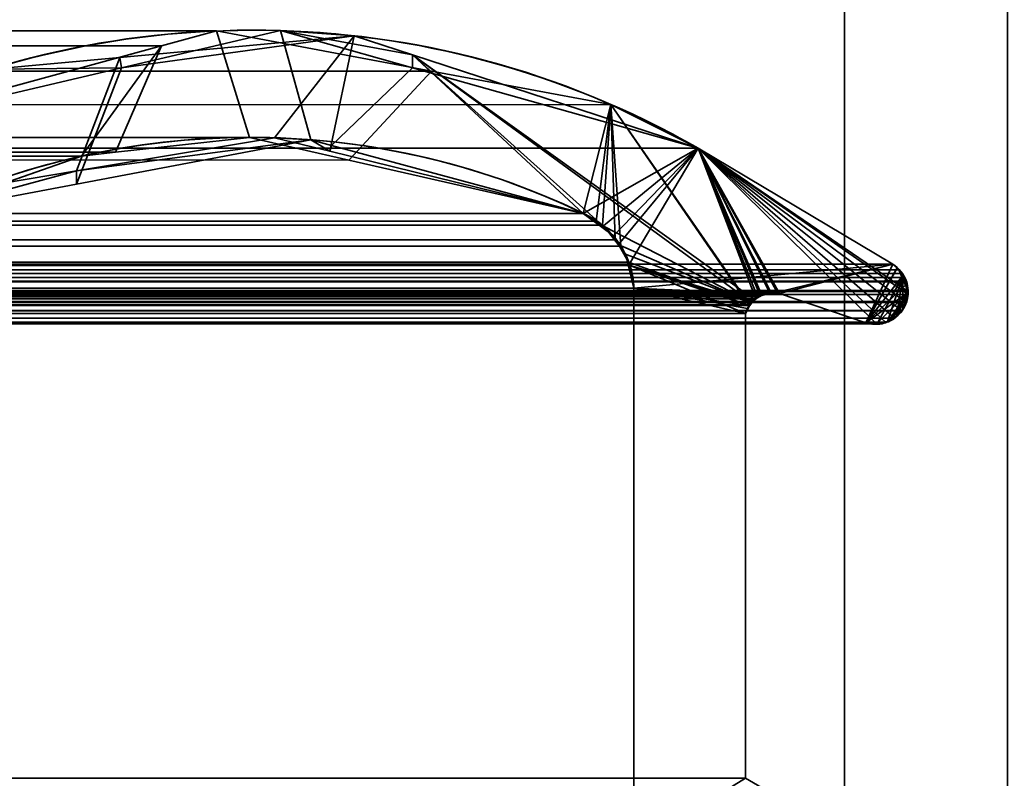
# Model space of a CAD drawing. Header units: millimetres. Extents: x -603 to 3703, y -115 to 193.
# Tile 581 of 656: x 3505.41 to 3514.47, y 7.35 to 14.34. Entities that reach past the tile are written whole.
import ezdxf

# ---------------------------------------------------------------- set-up
doc = ezdxf.new("R2010")
doc.units = ezdxf.units.MM
doc.layers.add('151', color=7, linetype='Continuous', true_color=0xffffff)

# ---------------------------------------------------------------- blocks, each defined once
blk = doc.blocks.new('UG_SURFACE_003')
at = {"layer": '151', "color": 252, "linetype": 'Continuous', "lineweight": 35}
for points in [[(3703.0001, -18, 2212.25), (3703.0001, 174.4, 2212.25), (2296.9999, 174.4, 2212.25), (2296.9999, -18, 2212.25)], [(2447, -18, 2062.2499), (2447, 174.4, 2062.2499), (3553, 174.4, 2062.2499), (3553, -18, 2062.2499)]]:
    blk.add_3dface(points, dxfattribs=at)
blk = doc.blocks.new('UG_SURFACE_163')
at = {"layer": '151', "color": 7, "linetype": 'Continuous', "lineweight": 35}
for points in [[(2490.819, 13.7578, 2016.4311), (3509.1968, 13.8666, 2016.4468), (3507.2186, 14.2362, 2014.4687)], [(2492.7814, 14.2362, 2014.4687), (2490.819, 13.7578, 2016.4311), (3507.2186, 14.2362, 2014.4687)], [(3507.2186, 14.2362, 2014.4687), (3506.7117, 14.0979, 2013.9618), (2493.2883, 14.0979, 2013.9618), (2492.7814, 14.2362, 2014.4687)], [(3506.7117, 14.0979, 2013.9618), (3507.2186, 14.2362, 2014.4687), (3507.5216, 13.2561, 2014.7717), (3506.2878, 13.1186, 2013.5379)], [(3508.4372, 13.0477, 2015.687), (3507.5216, 13.2561, 2014.7717), (3507.2186, 14.2362, 2014.4687), (3509.1968, 13.8666, 2016.4468)], [(2493.2883, 14.0979, 2013.9618), (3506.7117, 14.0979, 2013.9618), (3504.3619, 13.4572, 2011.6119), (2495.6381, 13.4572, 2011.6119)], [(3505.9769, 13.084, 2013.2267), (3504.4322, 12.5427, 2011.6823), (3504.3619, 13.4572, 2011.6119), (3506.7117, 14.0979, 2013.9618)], [(3506.2878, 13.1186, 2013.5379), (3505.9769, 13.084, 2013.2267), (3506.7117, 14.0979, 2013.9618)], [(2488.348, 13.1555, 2018.9021), (3510.85, 13.5578, 2018.1), (3509.1968, 13.8666, 2016.4468)], [(3509.1968, 13.8666, 2016.4468), (2490.819, 13.7578, 2016.4311), (2488.348, 13.1555, 2018.9021)], [(3509.1968, 13.8666, 2016.4468), (3510.85, 13.5578, 2018.1), (3510.5951, 12.5565, 2017.8449), (3508.4372, 13.0477, 2015.687)], [(2488.348, 13.1555, 2018.9021), (3511.652, 13.1555, 2018.9021), (3510.85, 13.5578, 2018.1)], [(3510.7129, 12.4839, 2017.9629), (3510.5951, 12.5565, 2017.8449), (3510.85, 13.5578, 2018.1)], [(3510.85, 13.5578, 2018.1), (3510.7703, 12.4486, 2018.0202), (3510.7129, 12.4839, 2017.9629)], [(3510.8898, 12.3133, 2018.1398), (3510.7703, 12.4486, 2018.0202), (3510.85, 13.5578, 2018.1)], [(3510.85, 13.5578, 2018.1), (3510.942, 12.2541, 2018.1921), (3510.8898, 12.3133, 2018.1398)], [(3511.0099, 12.1076, 2018.2598), (3510.942, 12.2541, 2018.1921), (3510.85, 13.5578, 2018.1), (3512.1212, 11.7072, 2019.371)], [(3510.85, 13.5578, 2018.1), (3511.652, 13.1555, 2018.9021), (3512.183, 11.7698, 2019.4328), (3512.1269, 11.713, 2019.377)], [(3512.1269, 11.713, 2019.377), (3512.1212, 11.7072, 2019.371), (3510.85, 13.5578, 2018.1)], [(3507.5216, 13.2561, 2014.7717), (2491.5509, 13.1549, 2015.6991), (2492.4994, 13.2561, 2014.7505)], [(3507.5216, 13.2561, 2014.7717), (3508.4372, 13.0477, 2015.687), (2491.5509, 13.1549, 2015.6991)], [(2492.4994, 13.2561, 2014.7505), (3506.2878, 13.1186, 2013.5379), (3507.5216, 13.2561, 2014.7717)], [(2492.4994, 13.2561, 2014.7505), (2493.6965, 12.9778, 2013.5534), (3506.2878, 13.1186, 2013.5379)], [(3513.4444, 12.0875, 2020.6945), (3511.652, 13.1555, 2018.9021), (2488.348, 13.1555, 2018.9021), (2486.5556, 12.0875, 2020.6945)], [(3510.5951, 12.5565, 2017.8449), (2490.9525, 13.0911, 2016.2973), (2491.5509, 13.1549, 2015.6991)], [(2491.5509, 13.1549, 2015.6991), (3508.4372, 13.0477, 2015.687), (3510.5951, 12.5565, 2017.8449)], [(3511.652, 13.1555, 2018.9021), (3513.5677, 11.736, 2020.8178), (3513.5312, 11.662, 2020.7813), (3513.5274, 11.6582, 2020.7775)], [(3511.652, 13.1555, 2018.9021), (3513.5851, 11.8384, 2020.8352), (3513.5844, 11.8085, 2020.8344)], [(3511.652, 13.1555, 2018.9021), (3513.3781, 11.5549, 2020.6282), (3513.3457, 11.5407, 2020.5958), (3513.2914, 11.5435, 2020.5412)], [(3513.5844, 11.8085, 2020.8344), (3513.572, 11.7445, 2020.822), (3513.5677, 11.736, 2020.8178), (3511.652, 13.1555, 2018.9021)], [(3513.5851, 11.8384, 2020.8352), (3511.652, 13.1555, 2018.9021), (3513.4444, 12.0875, 2020.6945), (3513.4981, 12.0363, 2020.7481)], [(3511.652, 13.1555, 2018.9021), (3513.4611, 11.5914, 2020.7109), (3513.4602, 11.5905, 2020.71), (3513.3781, 11.5549, 2020.6282)], [(3511.652, 13.1555, 2018.9021), (3512.3997, 11.8171, 2019.6495), (3512.3856, 11.8188, 2019.6354)], [(3513.5274, 11.6582, 2020.7775), (3513.4611, 11.5914, 2020.7109), (3511.652, 13.1555, 2018.9021)], [(3511.652, 13.1555, 2018.9021), (3512.1996, 11.787, 2019.4497), (3512.183, 11.7698, 2019.4328)], [(3511.652, 13.1555, 2018.9021), (3512.3248, 11.8261, 2019.5749), (3512.3134, 11.8226, 2019.5634)], [(3513.2914, 11.5435, 2020.5412), (3513.1972, 11.5484, 2020.447), (3512.3997, 11.8171, 2019.6495), (3511.652, 13.1555, 2018.9021)], [(3512.3856, 11.8188, 2019.6354), (3512.3248, 11.8261, 2019.5749), (3511.652, 13.1555, 2018.9021)], [(3512.3134, 11.8226, 2019.5634), (3512.2392, 11.7994, 2019.4893), (3512.1996, 11.787, 2019.4497), (3511.652, 13.1555, 2018.9021)], [(3510.5951, 12.5565, 2017.8449), (2489.4049, 12.5565, 2017.8449), (2490.9525, 13.0911, 2016.2973)], [(3505.9769, 13.084, 2013.2267), (3506.2878, 13.1186, 2013.5379), (2493.6965, 12.9778, 2013.5534)], [(3505.9769, 13.084, 2013.2267), (2493.6965, 12.9778, 2013.5534), (2495.5678, 12.5427, 2011.6823)], [(2495.5678, 12.5427, 2011.6823), (3504.4322, 12.5427, 2011.6823), (3505.9769, 13.084, 2013.2267)], [(2489.29, 12.4747, 2017.9601), (2489.4049, 12.5565, 2017.8449), (3510.5951, 12.5565, 2017.8449)], [(3510.5951, 12.5565, 2017.8449), (3510.7129, 12.4839, 2017.9629), (2489.29, 12.4747, 2017.9601)], [(3510.7703, 12.4486, 2018.0202), (2489.11, 12.3158, 2018.1401), (2489.1529, 12.3772, 2018.0972)], [(3510.7703, 12.4486, 2018.0202), (3510.8898, 12.3133, 2018.1398), (2489.11, 12.3158, 2018.1401)], [(2489.1529, 12.3772, 2018.0972), (2489.29, 12.4747, 2017.9601), (3510.7129, 12.4839, 2017.9629)], [(3510.7129, 12.4839, 2017.9629), (3510.7703, 12.4486, 2018.0202), (2489.1529, 12.3772, 2018.0972)], [(3510.942, 12.2541, 2018.1921), (2488.9927, 12.1064, 2018.2574), (2489.022, 12.19, 2018.2281)], [(3510.942, 12.2541, 2018.1921), (3511.0099, 12.1076, 2018.2598), (2488.9927, 12.1064, 2018.2574)], [(2489.022, 12.19, 2018.2281), (2489.11, 12.3158, 2018.1401), (3510.8898, 12.3133, 2018.1398)], [(3510.8898, 12.3133, 2018.1398), (3510.942, 12.2541, 2018.1921), (2489.022, 12.19, 2018.2281)], [(2486.5556, 12.0875, 2020.6945), (2486.501, 12.0382, 2020.7489), (3513.4981, 12.0363, 2020.7481)], [(3513.4981, 12.0363, 2020.7481), (3513.4444, 12.0875, 2020.6945), (2486.5556, 12.0875, 2020.6945)], [(2488.9548, 11.9977, 2018.2953), (2488.9927, 12.1064, 2018.2574), (3511.0099, 12.1076, 2018.2598)], [(3511.0099, 12.1076, 2018.2598), (3511.025, 12.0751, 2018.275), (2488.9548, 11.9977, 2018.2953)], [(3511.025, 12.0751, 2018.275), (3511.0614, 11.8663, 2018.3115), (2488.9548, 11.9977, 2018.2953)], [(3512.1212, 11.7072, 2019.371), (3512.0888, 11.6334, 2019.3388), (3511.025, 12.0751, 2018.275), (3511.0099, 12.1076, 2018.2598)], [(3511.0614, 11.8663, 2018.3115), (3511.025, 12.0751, 2018.275), (3512.0888, 11.6334, 2019.3388)], [(3513.552, 11.9651, 2020.802), (2486.4471, 11.9664, 2020.8027), (2486.4318, 11.9257, 2020.818)], [(2486.4318, 11.9257, 2020.818), (3513.5691, 11.9316, 2020.8189), (3513.552, 11.9651, 2020.802)], [(2486.4516, 11.9779, 2020.7984), (2486.4471, 11.9664, 2020.8027), (3513.552, 11.9651, 2020.802)], [(3513.552, 11.9651, 2020.802), (2486.4759, 12.0155, 2020.7739), (2486.4516, 11.9779, 2020.7984)], [(2486.501, 12.0382, 2020.7489), (2486.4759, 12.0155, 2020.7739), (3513.5329, 12.0032, 2020.7829)], [(2486.4759, 12.0155, 2020.7739), (3513.552, 11.9651, 2020.802), (3513.5329, 12.0032, 2020.7829)], [(3513.5329, 12.0032, 2020.7829), (3513.4981, 12.0363, 2020.7481), (2486.501, 12.0382, 2020.7489)], [(3511.0614, 11.8663, 2018.3115), (2488.9386, 11.8663, 2018.3115), (2488.9548, 11.9977, 2018.2953)], [(3513.5851, 11.8384, 2020.8352), (3513.4981, 12.0363, 2020.7481), (3513.5329, 12.0032, 2020.7829), (3513.552, 11.9651, 2020.802)], [(3513.552, 11.9651, 2020.802), (3513.5691, 11.9316, 2020.8189), (3513.5698, 11.9274, 2020.8199)], [(3513.5698, 11.9274, 2020.8199), (3513.5853, 11.846, 2020.8352), (3513.5851, 11.8384, 2020.8352), (3513.552, 11.9651, 2020.802)], [(2486.4216, 11.8984, 2020.8285), (2486.4156, 11.8382, 2020.8344), (3513.5853, 11.846, 2020.8352)], [(2486.4318, 11.9257, 2020.818), (2486.4216, 11.8984, 2020.8285), (3513.5853, 11.846, 2020.8352)], [(2486.4318, 11.9257, 2020.818), (3513.5698, 11.9274, 2020.8199), (3513.5691, 11.9316, 2020.8189)], [(3513.5853, 11.846, 2020.8352), (3513.5698, 11.9274, 2020.8199), (2486.4318, 11.9257, 2020.818)], [(3513.5851, 11.8384, 2020.8352), (2486.4156, 11.8382, 2020.8344), (2486.4147, 11.8282, 2020.8354)], [(2486.4147, 11.8282, 2020.8354), (2486.4242, 11.7582, 2020.8259), (3513.5851, 11.8384, 2020.8352)], [(2486.4156, 11.8382, 2020.8344), (3513.5851, 11.8384, 2020.8352), (3513.5853, 11.846, 2020.8352)], [(3513.5844, 11.8085, 2020.8344), (3513.5851, 11.8384, 2020.8352), (2486.4242, 11.7582, 2020.8259)], [(3513.5844, 11.8085, 2020.8344), (2486.4242, 11.7582, 2020.8259), (2486.428, 11.7445, 2020.822)], [(2486.428, 11.7445, 2020.822), (3513.572, 11.7445, 2020.822), (3513.5844, 11.8085, 2020.8344)], [(3512.3997, 11.8171, 2019.6495), (3513.1972, 11.5484, 2020.447), (2486.8028, 11.5484, 2020.447), (2487.6003, 11.8171, 2019.6495)], [(3512.3997, 11.8171, 2019.6495), (2487.6003, 11.8171, 2019.6495), (2487.6144, 11.8176, 2019.6357)], [(3512.3248, 11.8261, 2019.5749), (2487.6144, 11.8176, 2019.6357), (2487.6871, 11.8202, 2019.563)], [(3512.3248, 11.8261, 2019.5749), (3512.3856, 11.8188, 2019.6354), (2487.6144, 11.8176, 2019.6357)], [(2487.6144, 11.8176, 2019.6357), (3512.3856, 11.8188, 2019.6354), (3512.3997, 11.8171, 2019.6495)], [(2487.6871, 11.8202, 2019.563), (3512.3134, 11.8226, 2019.5634), (3512.3248, 11.8261, 2019.5749)], [(3512.3134, 11.8226, 2019.5634), (2487.6871, 11.8202, 2019.563), (2487.7167, 11.8212, 2019.5334)], [(2487.7167, 11.8212, 2019.5334), (3512.2392, 11.7994, 2019.4893), (3512.3134, 11.8226, 2019.5634)], [(2487.7167, 11.8212, 2019.5334), (2487.7601, 11.8, 2019.4898), (3512.2392, 11.7994, 2019.4893)], [(3512.1996, 11.787, 2019.4497), (2487.7601, 11.8, 2019.4898), (2487.8185, 11.7716, 2019.4316)], [(3512.1996, 11.787, 2019.4497), (3512.2392, 11.7994, 2019.4893), (2487.7601, 11.8, 2019.4898)], [(2487.8185, 11.7716, 2019.4316), (3512.183, 11.7698, 2019.4328), (3512.1996, 11.787, 2019.4497)], [(2488.9386, 6.7187, 2018.3115), (2488.9386, 11.8663, 2018.3115), (3511.0614, 11.8663, 2018.3115), (3511.0614, 6.7187, 2018.3115)], [(3511.0614, 6.7187, 2018.3115), (3511.0614, 11.8663, 2018.3115), (3512.0888, 11.6334, 2019.3388), (3512.0888, 7.3541, 2019.3388)], [(2486.4323, 11.736, 2020.8178), (3513.5677, 11.736, 2020.8178), (3513.572, 11.7445, 2020.822), (2486.428, 11.7445, 2020.822)], [(3513.5312, 11.662, 2020.7813), (2486.4323, 11.736, 2020.8178), (2486.4688, 11.662, 2020.7813)], [(3513.5312, 11.662, 2020.7813), (3513.5677, 11.736, 2020.8178), (2486.4323, 11.736, 2020.8178)], [(3512.183, 11.7698, 2019.4328), (2487.8185, 11.7716, 2019.4316), (2487.8263, 11.7677, 2019.4235)], [(2487.8263, 11.7677, 2019.4235), (3512.1269, 11.713, 2019.377), (3512.183, 11.7698, 2019.4328)], [(2487.8263, 11.7677, 2019.4235), (2487.8731, 11.7134, 2019.3768), (3512.1269, 11.713, 2019.377)], [(3512.1212, 11.7072, 2019.371), (2487.8731, 11.7134, 2019.3768), (2487.88, 11.7055, 2019.3701)], [(3512.1212, 11.7072, 2019.371), (3512.1269, 11.713, 2019.377), (2487.8731, 11.7134, 2019.3768)], [(2487.88, 11.7055, 2019.3701), (3512.0888, 11.6334, 2019.3388), (3512.1212, 11.7072, 2019.371)], [(2487.88, 11.7055, 2019.3701), (2487.9112, 11.6334, 2019.3388), (3512.0888, 11.6334, 2019.3388)], [(3513.5274, 11.6582, 2020.7775), (2486.4726, 11.6582, 2020.7775), (2486.5391, 11.5917, 2020.7109)], [(2486.5391, 11.5917, 2020.7109), (3513.4611, 11.5914, 2020.7109), (3513.5274, 11.6582, 2020.7775)], [(3512.0888, 7.3541, 2019.3388), (3512.0888, 11.6334, 2019.3388), (2487.9112, 11.6334, 2019.3388), (2487.9112, 7.3541, 2019.3388)], [(3513.4602, 11.5905, 2020.71), (2486.5391, 11.5917, 2020.7109), (2486.541, 11.5896, 2020.7088)], [(3513.4602, 11.5905, 2020.71), (3513.4611, 11.5914, 2020.7109), (2486.5391, 11.5917, 2020.7109)], [(3513.4602, 11.5905, 2020.71), (2486.541, 11.5896, 2020.7088), (2486.6219, 11.5553, 2020.6282)], [(2486.6219, 11.5553, 2020.6282), (3513.3781, 11.5549, 2020.6282), (3513.4602, 11.5905, 2020.71)], [(3513.3781, 11.5549, 2020.6282), (2486.6219, 11.5553, 2020.6282), (2486.6581, 11.54, 2020.592)], [(3513.3457, 11.5407, 2020.5958), (3513.3781, 11.5549, 2020.6282), (2486.6581, 11.54, 2020.592)], [(3513.3457, 11.5407, 2020.5958), (2486.6581, 11.54, 2020.592), (2486.7089, 11.5412, 2020.5412)], [(2486.7089, 11.5412, 2020.5412), (3513.2914, 11.5435, 2020.5412), (3513.3457, 11.5407, 2020.5958)], [(3513.2914, 11.5435, 2020.5412), (2486.7089, 11.5412, 2020.5412), (2486.7828, 11.5429, 2020.467)], [(2486.7828, 11.5429, 2020.467), (3513.1972, 11.5484, 2020.447), (3513.2914, 11.5435, 2020.5412)], [(2486.7828, 11.5429, 2020.467), (2486.8028, 11.5484, 2020.447), (3513.1972, 11.5484, 2020.447)]]:
    blk.add_3dface(points, dxfattribs=at)
blk = doc.blocks.new('UG_SURFACE_164')
at = {"layer": '151', "color": 7, "linetype": 'Continuous', "lineweight": 35}
for points in [[(3505.9314, 12.8262, 2013.1814), (3508.0881, 13.2339, 2015.3379), (3507.808, 14.2393, 2015.058), (3506.3431, 13.8955, 2013.593)], [(3506.3431, 13.8955, 2013.593), (3507.808, 14.2393, 2015.058), (3508.4851, 14.1908, -7.75)], [(3507.808, 14.2393, 2015.058), (3509.0218, 14.0154, -7.75), (3508.4851, 14.1908, -7.75)], [(3507.808, 14.2393, 2015.058), (3509.022, 13.897, 2016.2721), (3509.0218, 14.0154, -7.75)], [(3509.022, 13.897, 2016.2721), (3507.808, 14.2393, 2015.058), (3508.0881, 13.2339, 2015.3379), (3508.2784, 13.1825, 2015.5282)], [(3506.3276, 13.9927, -7.75), (3508.4851, 14.1908, -7.75), (3507.7534, 13.2525, -7.75), (3505.9285, 12.9478, -7.75)], [(3508.4851, 14.1908, -7.75), (3506.3276, 13.9927, -7.75), (3506.3431, 13.8955, 2013.593)], [(3508.2614, 13.1281, -7.75), (3507.7534, 13.2525, -7.75), (3508.4851, 14.1908, -7.75)], [(3508.4851, 14.1908, -7.75), (3509.0218, 14.0154, -7.75), (3510.5951, 12.5565, -7.75), (3508.2614, 13.1281, -7.75)], [(3505.9285, 12.9478, -7.75), (3505.0178, 12.7957, -7.75), (3505.1506, 13.8846, -7.75), (3506.3276, 13.9927, -7.75)], [(3506.3431, 13.8955, 2013.593), (3506.3276, 13.9927, -7.75), (3505.1506, 13.8846, -7.75)], [(3511.652, 13.1555, -7.75), (3509.0218, 14.0154, -7.75), (3509.022, 13.897, 2016.2721)], [(3509.0218, 14.0154, -7.75), (3512.1424, 11.7364, -7.75), (3510.7863, 12.4353, -7.75), (3510.7708, 12.4451, -7.75)], [(3510.7708, 12.4451, -7.75), (3510.5951, 12.5565, -7.75), (3509.0218, 14.0154, -7.75)], [(3509.0218, 14.0154, -7.75), (3511.652, 13.1555, -7.75), (3512.2235, 11.8004, -7.75), (3512.1744, 11.7616, -7.75)], [(3512.1744, 11.7616, -7.75), (3512.1424, 11.7364, -7.75), (3509.0218, 14.0154, -7.75)], [(3503.6631, 13.2666, 2010.9129), (3506.3431, 13.8955, 2013.593), (3505.1506, 13.8846, -7.75)], [(3506.3431, 13.8955, 2013.593), (3503.6631, 13.2666, 2010.9129), (3504.4322, 12.5427, 2011.6823), (3505.9314, 12.8262, 2013.1814)], [(3508.2784, 13.1825, 2015.5282), (3510.5951, 12.5565, 2017.8449), (3511.652, 13.1555, 2018.9021), (3509.022, 13.897, 2016.2721)], [(3509.022, 13.897, 2016.2721), (3511.652, 13.1555, 2018.9021), (3511.652, 13.1555, -7.75)], [(3508.0881, 13.2339, 2015.3379), (3505.9285, 12.9478, -7.75), (3507.7534, 13.2525, -7.75)], [(3508.0881, 13.2339, 2015.3379), (3505.9314, 12.8262, 2013.1814), (3505.9285, 12.9478, -7.75)], [(3508.0881, 13.2339, 2015.3379), (3507.7534, 13.2525, -7.75), (3508.2614, 13.1281, -7.75)], [(3508.2614, 13.1281, -7.75), (3508.2784, 13.1825, 2015.5282), (3508.0881, 13.2339, 2015.3379)], [(3508.2784, 13.1825, 2015.5282), (3508.2614, 13.1281, -7.75), (3510.5951, 12.5565, -7.75)], [(3510.5951, 12.5565, -7.75), (3510.5951, 12.5565, 2017.8449), (3508.2784, 13.1825, 2015.5282)], [(3511.652, 13.1555, 2018.9021), (3510.5951, 12.5565, 2017.8449), (3510.7653, 12.429, 2018.0154)], [(3510.7653, 12.429, 2018.0154), (3510.8726, 12.3488, 2018.1224), (3511.652, 13.1555, 2018.9021)], [(3511.652, 13.1555, 2018.9021), (3510.8726, 12.3488, 2018.1224), (3510.9184, 12.2684, 2018.1684)], [(3510.9184, 12.2684, 2018.1684), (3511.0195, 12.0912, 2018.2695), (3511.652, 13.1555, 2018.9021)], [(3513.4444, 12.0875, 2020.6945), (3511.652, 13.1555, 2018.9021), (3511.0195, 12.0912, 2018.2695), (3511.0207, 12.0858, 2018.2705)], [(3513.4444, 12.0875, -7.75), (3511.652, 13.1555, -7.75), (3511.652, 13.1555, 2018.9021), (3513.4444, 12.0875, 2020.6945)], [(3513.1972, 11.5484, -7.75), (3512.3997, 11.8171, -7.75), (3511.652, 13.1555, -7.75), (3513.4444, 12.0875, -7.75)], [(3511.652, 13.1555, -7.75), (3512.3229, 11.8261, -7.75), (3512.3188, 11.825, -7.75)], [(3512.3188, 11.825, -7.75), (3512.2399, 11.8047, -7.75), (3511.652, 13.1555, -7.75)], [(3512.2399, 11.8047, -7.75), (3512.2235, 11.8004, -7.75), (3511.652, 13.1555, -7.75)], [(3512.3997, 11.8171, -7.75), (3512.3229, 11.8261, -7.75), (3511.652, 13.1555, -7.75)], [(3505.9285, 12.9478, -7.75), (3505.9314, 12.8262, 2013.1814), (3504.4322, 12.5427, 2011.6823)], [(3504.4322, 12.5427, 2011.6823), (3505.0178, 12.7957, -7.75), (3505.9285, 12.9478, -7.75)], [(3510.7708, 12.4451, -7.75), (3510.7653, 12.429, 2018.0154), (3510.5951, 12.5565, 2017.8449)], [(3510.5951, 12.5565, 2017.8449), (3510.5951, 12.5565, -7.75), (3510.7708, 12.4451, -7.75)], [(3510.7653, 12.429, 2018.0154), (3510.7708, 12.4451, -7.75), (3510.7863, 12.4353, -7.75)], [(3510.7863, 12.4353, -7.75), (3510.8726, 12.3488, 2018.1224), (3510.7653, 12.429, 2018.0154)], [(3510.915, 12.2688, -7.75), (3510.7863, 12.4353, -7.75), (3512.1424, 11.7364, -7.75)], [(3510.7863, 12.4353, -7.75), (3510.9184, 12.2684, 2018.1684), (3510.8726, 12.3488, 2018.1224)], [(3510.7863, 12.4353, -7.75), (3510.915, 12.2688, -7.75), (3510.9184, 12.2684, 2018.1684)], [(3512.1424, 11.7364, -7.75), (3510.982, 12.1819, -7.75), (3510.915, 12.2688, -7.75)], [(3510.9184, 12.2684, 2018.1684), (3510.915, 12.2688, -7.75), (3510.982, 12.1819, -7.75)], [(3510.982, 12.1819, -7.75), (3511.0195, 12.0912, 2018.2695), (3510.9184, 12.2684, 2018.1684)], [(3511.0071, 12.0825, -7.75), (3510.982, 12.1819, -7.75), (3512.1424, 11.7364, -7.75)], [(3511.0195, 12.0912, 2018.2695), (3510.982, 12.1819, -7.75), (3511.0071, 12.0825, -7.75)], [(3511.0071, 12.0825, -7.75), (3511.0207, 12.0858, 2018.2705), (3511.0195, 12.0912, 2018.2695)], [(3511.0207, 12.0858, 2018.2705), (3511.0071, 12.0825, -7.75), (3511.0614, 11.8663, -7.75)], [(3511.0071, 12.0825, -7.75), (3512.1424, 11.7364, -7.75), (3512.1264, 11.7059, -7.75)], [(3512.1264, 11.7059, -7.75), (3512.0888, 11.6334, -7.75), (3511.0614, 11.8663, -7.75), (3511.0071, 12.0825, -7.75)], [(3511.0207, 12.0858, 2018.2705), (3511.0614, 11.8663, 2018.3115), (3513.4444, 12.0875, 2020.6945)], [(3511.0614, 11.8663, -7.75), (3511.0614, 11.8663, 2018.3115), (3511.0207, 12.0858, 2018.2705)], [(3513.4444, 12.0875, 2020.6945), (3511.0614, 11.8663, 2018.3115), (3512.26, 11.8152, 2019.51), (3512.3186, 11.816, 2019.5687)], [(3512.3186, 11.816, 2019.5687), (3512.3997, 11.8171, 2019.6495), (3513.4444, 12.0875, 2020.6945)], [(3513.4833, 12.0506, 2020.7331), (3513.4444, 12.0875, 2020.6945), (3512.3997, 11.8171, 2019.6495), (3513.1972, 11.5484, 2020.447)], [(3513.4444, 12.0875, -7.75), (3513.4692, 12.0703, -7.75), (3513.4833, 12.0542, -7.75), (3513.1972, 11.5484, -7.75)], [(3513.4833, 12.0542, -7.75), (3513.5407, 11.9884, -7.75), (3513.1972, 11.5484, -7.75)], [(3513.4692, 12.0703, -7.75), (3513.4444, 12.0875, -7.75), (3513.4444, 12.0875, 2020.6945)], [(3513.4444, 12.0875, 2020.6945), (3513.4833, 12.0506, 2020.7331), (3513.4692, 12.0703, -7.75)], [(3513.4833, 12.0506, 2020.7331), (3513.4833, 12.0542, -7.75), (3513.4692, 12.0703, -7.75)], [(3513.5407, 11.9884, -7.75), (3513.4833, 12.0542, -7.75), (3513.4833, 12.0506, 2020.7331)], [(3513.1972, 11.5484, 2020.447), (3513.5398, 11.9877, 2020.7899), (3513.5326, 12.0036, 2020.7827), (3513.4833, 12.0506, 2020.7331)], [(3513.3004, 11.5385, -7.75), (3513.1972, 11.5484, -7.75), (3513.5407, 11.9884, -7.75)], [(3513.1972, 11.5484, 2020.447), (3513.5748, 11.9111, 2020.8249), (3513.5398, 11.9877, 2020.7899)], [(3513.3958, 11.56, -7.75), (3513.32, 11.5367, -7.75), (3513.3004, 11.5385, -7.75), (3513.5407, 11.9884, -7.75)], [(3513.4776, 11.612, -7.75), (3513.4251, 11.5689, -7.75), (3513.3958, 11.56, -7.75), (3513.5407, 11.9884, -7.75)], [(3513.5407, 11.9884, -7.75), (3513.5343, 11.6741, -7.75), (3513.5198, 11.6466, -7.75), (3513.4776, 11.612, -7.75)], [(3513.4833, 12.0506, 2020.7331), (3513.5326, 12.0036, 2020.7827), (3513.5407, 11.9884, -7.75)], [(3513.5326, 12.0036, 2020.7827), (3513.5398, 11.9877, 2020.7899), (3513.5407, 11.9884, -7.75)], [(3513.5801, 11.8308, -7.75), (3513.572, 11.7445, -7.75), (3513.5343, 11.6741, -7.75), (3513.5407, 11.9884, -7.75)], [(3513.546, 11.9825, -7.75), (3513.5407, 11.9884, -7.75), (3513.5398, 11.9877, 2020.7899)], [(3513.5698, 11.9096, -7.75), (3513.546, 11.9825, -7.75), (3513.5398, 11.9877, 2020.7899)], [(3513.5398, 11.9877, 2020.7899), (3513.5748, 11.9111, 2020.8249), (3513.5698, 11.9096, -7.75)], [(3513.5801, 11.8308, -7.75), (3513.5407, 11.9884, -7.75), (3513.546, 11.9825, -7.75), (3513.5698, 11.9096, -7.75)], [(3513.5849, 11.8302, 2020.8347), (3513.5758, 11.9091, 2020.8259), (3513.5748, 11.9111, 2020.8249), (3513.1972, 11.5484, 2020.447)], [(3513.5834, 11.8677, -7.75), (3513.5698, 11.9096, -7.75), (3513.5748, 11.9111, 2020.8249)], [(3513.5698, 11.9096, -7.75), (3513.5834, 11.8677, -7.75), (3513.5801, 11.8308, -7.75)], [(3513.5801, 11.8308, -7.75), (3513.5834, 11.8677, -7.75), (3513.5748, 11.9111, 2020.8249)], [(3513.5748, 11.9111, 2020.8249), (3513.5758, 11.9091, 2020.8259), (3513.5801, 11.8308, -7.75)], [(3513.5758, 11.9091, 2020.8259), (3513.5849, 11.8302, 2020.8347), (3513.5801, 11.8308, -7.75)], [(3512.0888, 11.6334, -7.75), (3512.0888, 7.3541, -7.75), (3511.0614, 6.7187, -7.75), (3511.0614, 11.8663, -7.75)], [(3511.0614, 11.8663, 2018.3115), (3512.1071, 11.6819, 2019.357), (3512.1241, 11.705, 2019.3741)], [(3511.0614, 11.8663, 2018.3115), (3512.1634, 11.7586, 2019.4135), (3512.1717, 11.7635, 2019.4218), (3512.2404, 11.8037, 2019.4905)], [(3511.0614, 11.8663, 2018.3115), (3512.0888, 11.6334, 2019.3388), (3512.1071, 11.6819, 2019.357)], [(3512.1241, 11.705, 2019.3741), (3512.1634, 11.7586, 2019.4135), (3511.0614, 11.8663, 2018.3115)], [(3512.0888, 7.3541, 2019.3388), (3512.0888, 11.6334, 2019.3388), (3511.0614, 11.8663, 2018.3115), (3511.0614, 6.7187, 2018.3115)], [(3512.2404, 11.8037, 2019.4905), (3512.26, 11.8152, 2019.51), (3511.0614, 11.8663, 2018.3115)], [(3511.0614, 6.7187, 2018.3115), (3511.0614, 11.8663, 2018.3115), (3511.0614, 11.8663, -7.75), (3511.0614, 6.7187, -7.75)], [(3512.2235, 11.8004, -7.75), (3512.2404, 11.8037, 2019.4905), (3512.1717, 11.7635, 2019.4218)], [(3512.1717, 11.7635, 2019.4218), (3512.1744, 11.7616, -7.75), (3512.2235, 11.8004, -7.75)], [(3512.2235, 11.8004, -7.75), (3512.2399, 11.8047, -7.75), (3512.2404, 11.8037, 2019.4905)], [(3512.26, 11.8152, 2019.51), (3512.2399, 11.8047, -7.75), (3512.3188, 11.825, -7.75)], [(3512.26, 11.8152, 2019.51), (3512.2404, 11.8037, 2019.4905), (3512.2399, 11.8047, -7.75)], [(3512.3188, 11.825, -7.75), (3512.3186, 11.816, 2019.5687), (3512.26, 11.8152, 2019.51)], [(3512.3186, 11.816, 2019.5687), (3512.3188, 11.825, -7.75), (3512.3229, 11.8261, -7.75)], [(3512.3186, 11.816, 2019.5687), (3512.3229, 11.8261, -7.75), (3512.3997, 11.8171, -7.75)], [(3512.3997, 11.8171, -7.75), (3512.3997, 11.8171, 2019.6495), (3512.3186, 11.816, 2019.5687)], [(3512.3997, 11.8171, -7.75), (3513.1972, 11.5484, -7.75), (3513.1972, 11.5484, 2020.447), (3512.3997, 11.8171, 2019.6495)], [(3513.5849, 11.8302, 2020.8347), (3513.1972, 11.5484, 2020.447), (3513.2477, 11.5372, 2020.4978), (3513.2995, 11.5442, 2020.5495)], [(3513.2995, 11.5442, 2020.5495), (3513.397, 11.5573, 2020.6468), (3513.5849, 11.8302, 2020.8347)], [(3513.5849, 11.8302, 2020.8347), (3513.397, 11.5573, 2020.6468), (3513.4017, 11.558, 2020.6518), (3513.4325, 11.573, 2020.6826)], [(3513.4325, 11.573, 2020.6826), (3513.4785, 11.6138, 2020.7283), (3513.5849, 11.8302, 2020.8347)], [(3513.5849, 11.8302, 2020.8347), (3513.4785, 11.6138, 2020.7283), (3513.5365, 11.6737, 2020.7865)], [(3513.5365, 11.6737, 2020.7865), (3513.572, 11.7445, 2020.822), (3513.5853, 11.8249, 2020.8354), (3513.5849, 11.8302, 2020.8347)], [(3513.5801, 11.8308, -7.75), (3513.5853, 11.8249, 2020.8354), (3513.572, 11.7445, 2020.822)], [(3513.572, 11.7445, 2020.822), (3513.572, 11.7445, -7.75), (3513.5801, 11.8308, -7.75)], [(3513.5801, 11.8308, -7.75), (3513.5849, 11.8302, 2020.8347), (3513.5853, 11.8249, 2020.8354)], [(3512.1071, 11.6819, 2019.357), (3512.0888, 11.6334, -7.75), (3512.1264, 11.7059, -7.75)], [(3512.1264, 11.7059, -7.75), (3512.1241, 11.705, 2019.3741), (3512.1071, 11.6819, 2019.357)], [(3512.1634, 11.7586, 2019.4135), (3512.1241, 11.705, 2019.3741), (3512.1264, 11.7059, -7.75)], [(3512.1634, 11.7586, 2019.4135), (3512.1264, 11.7059, -7.75), (3512.1424, 11.7364, -7.75)], [(3512.1634, 11.7586, 2019.4135), (3512.1424, 11.7364, -7.75), (3512.1744, 11.7616, -7.75)], [(3512.1744, 11.7616, -7.75), (3512.1717, 11.7635, 2019.4218), (3512.1634, 11.7586, 2019.4135)], [(3513.5365, 11.6737, 2020.7865), (3513.5343, 11.6741, -7.75), (3513.572, 11.7445, -7.75)], [(3513.572, 11.7445, -7.75), (3513.572, 11.7445, 2020.822), (3513.5365, 11.6737, 2020.7865)], [(3512.1071, 11.6819, 2019.357), (3512.0888, 11.6334, 2019.3388), (3512.0888, 11.6334, -7.75)], [(3512.0888, 7.3541, -7.75), (3512.0888, 11.6334, -7.75), (3512.0888, 11.6334, 2019.3388), (3512.0888, 7.3541, 2019.3388)], [(3513.4325, 11.573, 2020.6826), (3513.4251, 11.5689, -7.75), (3513.4776, 11.612, -7.75)], [(3513.4776, 11.612, -7.75), (3513.4785, 11.6138, 2020.7283), (3513.4325, 11.573, 2020.6826)], [(3513.4785, 11.6138, 2020.7283), (3513.4776, 11.612, -7.75), (3513.5198, 11.6466, -7.75)], [(3513.4785, 11.6138, 2020.7283), (3513.5288, 11.6585, 2020.7787), (3513.5365, 11.6737, 2020.7865)], [(3513.5198, 11.6466, -7.75), (3513.5288, 11.6585, 2020.7787), (3513.4785, 11.6138, 2020.7283)], [(3513.5288, 11.6585, 2020.7787), (3513.5198, 11.6466, -7.75), (3513.5343, 11.6741, -7.75)], [(3513.5343, 11.6741, -7.75), (3513.5365, 11.6737, 2020.7865), (3513.5288, 11.6585, 2020.7787)], [(3513.2477, 11.5372, 2020.4978), (3513.1972, 11.5484, -7.75), (3513.3004, 11.5385, -7.75)], [(3513.2477, 11.5372, 2020.4978), (3513.1972, 11.5484, 2020.447), (3513.1972, 11.5484, -7.75)], [(3513.3004, 11.5385, -7.75), (3513.2995, 11.5442, 2020.5495), (3513.2477, 11.5372, 2020.4978)], [(3513.3958, 11.56, -7.75), (3513.397, 11.5573, 2020.6468), (3513.2995, 11.5442, 2020.5495)], [(3513.2995, 11.5442, 2020.5495), (3513.32, 11.5367, -7.75), (3513.3958, 11.56, -7.75)], [(3513.2995, 11.5442, 2020.5495), (3513.3004, 11.5385, -7.75), (3513.32, 11.5367, -7.75)], [(3513.397, 11.5573, 2020.6468), (3513.3958, 11.56, -7.75), (3513.4251, 11.5689, -7.75)], [(3513.4251, 11.5689, -7.75), (3513.4017, 11.558, 2020.6518), (3513.397, 11.5573, 2020.6468)], [(3513.4251, 11.5689, -7.75), (3513.4325, 11.573, 2020.6826), (3513.4017, 11.558, 2020.6518)]]:
    blk.add_3dface(points, dxfattribs=at)
blk = doc.blocks.new('UG_SURFACE_167')
at = {"layer": '151', "color": 252, "linetype": 'Continuous', "lineweight": 35}
for points in [[(2485.5001, -29.92, 2021.75), (3514.4999, -29.92, 2021.75), (3514.4999, 14.42, 2021.75), (2485.5001, 14.42, 2021.75)], [(2487, -29.92, 2020.2501), (2487, 14.42, 2020.2501), (3513, 14.42, 2020.2501), (3513, -29.92, 2020.2501)], [(3514.4999, 14.42, 2021.75), (3514.4999, -29.92, 2021.75), (3513, -29.92, 2020.2501), (3513, 14.42, 2020.2501)]]:
    blk.add_3dface(points, dxfattribs=at)
blk = doc.blocks.new('UG_SURFACE_168')
at = {"layer": '151', "color": 252, "linetype": 'Continuous', "lineweight": 35}
for points in [[(3513, -29.92, 2020.2501), (3513, 14.42, 2020.2501), (3513, 14.42, -7.75), (3513, -29.92, -7.75)], [(3513, -29.92, -7.75), (3513, 14.42, -7.75), (3514.4999, 14.42, -7.75), (3514.4999, -29.92, -7.75)], [(3514.4999, -29.92, 2021.75), (3514.4999, 14.42, 2021.75), (3513, 14.42, 2020.2501), (3513, -29.92, 2020.2501)]]:
    blk.add_3dface(points, dxfattribs=at)

msp = doc.modelspace()

# ---------------------------------------------------------------- linework, layer by layer
at = {"layer": '151', "color": 252, "linetype": 'Continuous', "lineweight": 35, "true_color": 0x939598}
for p, q in [((3513, -29.92, 2020.25), (3513, 14.42, 2020.25)), ((3513, -29.92, -7.75), (3513, 14.42, -7.75)), ((3513, -29.92, 2020.25), (3513, 14.42, 2020.25)), ((3511.652, 13.1555, 2018.902), (2488.348, 13.1555, 2018.902)), ((3513.4445, 12.0875, 2020.6945), (3511.652, 13.1555, 2018.902)), ((3513.4445, 12.0875, -7.75), (3511.652, 13.1555, -7.75)), ((3513.4445, 12.0875, 2020.6945), (3511.652, 13.1555, 2018.902)), ((3511.652, 13.1555, -7.75), (3511.652, 13.1555, 2018.902)), ((2489.405, 12.5565, 2017.845), (3510.595, 12.5565, 2017.845)), ((3510.595, 12.5565, 2017.845), (3510.595, 12.5565, -7.75)), ((3513.4445, 12.0875, 2020.6945), (2486.5555, 12.0875, 2020.6945)), ((3513.4445, 12.0875, -7.75), (3513.4445, 12.0875, 2020.6945)), ((3512.3996, 11.8171, 2019.6496), (2487.6004, 11.8171, 2019.6496)), ((2488.9385, 11.8663, 2018.3115), (3511.0615, 11.8663, 2018.3115)), ((3511.0615, 11.8663, 2018.3115), (3511.0615, 11.8663, -7.75)), ((3511.0615, 11.8663, 2018.3115), (3511.0615, 6.7187, 2018.3115)), ((3511.0615, 11.8663, 2018.3115), (3511.0615, 6.7187, 2018.3115)), ((3511.0615, 6.7187, -7.75), (3511.0615, 11.8663, -7.75)), ((3512.3996, 11.8171, 2019.6496), (3513.1971, 11.5484, 2020.4471)), ((3512.3996, 11.8171, -7.75), (3513.1971, 11.5484, -7.75)), ((3512.3996, 11.8171, 2019.6496), (3513.1971, 11.5484, 2020.4471)), ((3512.3996, 11.8171, -7.75), (3512.3996, 11.8171, 2019.6496)), ((3513.572, 11.7445, 2020.822), (2486.428, 11.7445, 2020.822)), ((3513.572, 11.7445, -7.75), (3513.572, 11.7445, 2020.822)), ((3512.0888, 11.6334, 2019.3388), (2487.9112, 11.6334, 2019.3388)), ((3512.0888, 7.3541, -7.75), (3512.0888, 11.6334, -7.75)), ((3512.0888, 11.6334, 2019.3388), (3512.0888, 7.3541, 2019.3388)), ((3512.0888, 7.3541, 2019.3388), (3512.0888, 11.6334, 2019.3388)), ((3512.0888, 11.6334, -7.75), (3512.0888, 11.6334, 2019.3388)), ((3513.1971, 11.5484, 2020.4471), (2486.8029, 11.5484, 2020.4471)), ((3513.1971, 11.5484, -7.75), (3513.1971, 11.5484, 2020.4471)), ((3512.0888, 7.3541, 2019.3388), (2487.9112, 7.3541, 2019.3388)), ((3512.0888, 7.3541, -7.75), (3512.0888, 7.3541, 2019.3388)), ((3513.4353, 6.5775, 2020.6853), (3512.0888, 7.3541, 2019.3388)), ((3512.0888, 7.3541, 2019.3388), (3513.4353, 6.5775, 2020.6853))]:
    msp.add_line(p, q, dxfattribs=at)
for points in [[(3511.652, 13.1555, -7.75), (3509.1854, 14.5654, -7.75), (3506.1674, 14.6068, -7.75), (3503.663, 13.2666, -7.75)], [(3503.663, 13.2666, 2010.913), (3506.1674, 14.6068, 2013.4174), (3509.1854, 14.5654, 2016.4354), (3511.652, 13.1555, 2018.902)], [(3504.4322, 12.5427, 2011.6822), (3506.3766, 13.4889, 2013.6266), (3508.6467, 13.4942, 2015.8967), (3510.595, 12.5565, 2017.845)], [(3510.595, 12.5565, -7.75), (3508.6467, 13.4942, -7.75), (3506.3766, 13.4889, -7.75), (3504.4322, 12.5427, -7.75)], [(3510.595, 12.5565, 2017.845), (3510.869, 12.4337, 2018.119), (3511.0498, 12.1661, 2018.2998), (3511.0615, 11.8663, 2018.3115)], [(3511.0615, 11.8663, -7.75), (3511.0498, 12.1661, -7.75), (3510.869, 12.4337, -7.75), (3510.595, 12.5565, -7.75)], [(3513.572, 11.7445, -7.75), (3513.6123, 11.8744, -7.75), (3513.5603, 12.0157, -7.75), (3513.4445, 12.0875, -7.75)], [(3513.4445, 12.0875, 2020.6945), (3513.5603, 12.0157, 2020.8103), (3513.6123, 11.8744, 2020.8623), (3513.572, 11.7445, 2020.822)], [(3512.3996, 11.8171, 2019.6496), (3512.2658, 11.8542, 2019.5158), (3512.1281, 11.7757, 2019.3781), (3512.0888, 11.6334, 2019.3388)], [(3512.0888, 11.6334, -7.75), (3512.1281, 11.7757, -7.75), (3512.2658, 11.8542, -7.75), (3512.3996, 11.8171, -7.75)], [(3513.572, 11.7445, 2020.822), (3513.5224, 11.587, 2020.7724), (3513.3546, 11.4992, 2020.6046), (3513.1971, 11.5484, 2020.4471)], [(3513.1971, 11.5484, -7.75), (3513.3546, 11.4992, -7.75), (3513.5224, 11.587, -7.75), (3513.572, 11.7445, -7.75)]]:
    msp.add_open_spline(points, degree=3, dxfattribs=at)
for points, knots in [([(3503.663, 13.2666, 2010.913), (3504.948, 13.9543, 2012.198), (3506.2993, 14.26, 2013.5493), (3509.0277, 14.2249, 2016.2777), (3510.3787, 13.8833, 2017.6287), (3511.652, 13.1555, 2018.902)], [0, 0, 0, 0, 0.5, 0.5, 1, 1, 1, 1]), ([(3510.595, 12.5565, 2017.845), (3509.603, 13.034, 2016.853), (3508.5601, 13.2584, 2015.8101), (3506.4653, 13.2538, 2013.7153), (3505.423, 13.0249, 2012.673), (3504.4322, 12.5427, 2011.6822)], [0, 0, 0, 0, 0.5, 0.5, 1, 1, 1, 1]), ([(3511.0615, 11.8663, 2018.3115), (3511.0587, 11.9379, 2018.3087), (3511.0457, 12.0097, 2018.2957), (3511.0042, 12.1401, 2018.2542), (3510.9754, 12.2007, 2018.2254), (3510.8934, 12.3318, 2018.1434), (3510.8338, 12.3969, 2018.0838), (3510.715, 12.4935, 2017.965), (3510.6557, 12.5293, 2017.9057), (3510.595, 12.5565, 2017.845)], [0, 0, 0, 0, 0.21336, 0.21336, 0.424691, 0.424691, 0.733377, 0.733377, 1, 1, 1, 1]), ([(3513.4445, 12.0875, 2020.6945), (3513.4771, 12.0673, 2020.7271), (3513.5081, 12.0392, 2020.7581), (3513.5473, 11.9822, 2020.7973), (3513.5599, 11.9579, 2020.8099), (3513.5782, 11.905, 2020.8282), (3513.584, 11.8755, 2020.834), (3513.5857, 11.8335, 2020.8357), (3513.5855, 11.8209, 2020.8355), (3513.5826, 11.7866, 2020.8326), (3513.5782, 11.7648, 2020.8282), (3513.572, 11.7445, 2020.822)], [0, 0, 0, 0, 0.352085, 0.352085, 0.555499, 0.555499, 0.76144, 0.76144, 0.847046, 0.847046, 1, 1, 1, 1]), ([(3512.0888, 11.6334, 2019.3388), (3512.0962, 11.6603, 2019.3462), (3512.1075, 11.6855, 2019.3575), (3512.1346, 11.7287, 2019.3846), (3512.1507, 11.7473, 2019.4007), (3512.178, 11.7718, 2019.428), (3512.1887, 11.7799, 2019.4387), (3512.2107, 11.7941, 2019.4607), (3512.222, 11.8001, 2019.472), (3512.2451, 11.8103, 2019.4951), (3512.2568, 11.8145, 2019.5068), (3512.2872, 11.8227, 2019.5372), (3512.306, 11.8255, 2019.556), (3512.3499, 11.8269, 2019.5999), (3512.375, 11.8239, 2019.625), (3512.3996, 11.8171, 2019.6496)], [0, 0, 0, 0, 0.170532, 0.170532, 0.339346, 0.339346, 0.438845, 0.438845, 0.538262, 0.538262, 0.637629, 0.637629, 0.793175, 0.793175, 1, 1, 1, 1]), ([(3513.572, 11.7445, 2020.822), (3513.5623, 11.7139, 2020.8123), (3513.548, 11.6858, 2020.798), (3513.521, 11.6474, 2020.771), (3513.5097, 11.6341, 2020.7597), (3513.4858, 11.6103, 2020.7358), (3513.4731, 11.5997, 2020.7231), (3513.4422, 11.5777, 2020.6922), (3513.4234, 11.5673, 2020.6734), (3513.3852, 11.5509, 2020.6352), (3513.3655, 11.5448, 2020.6155), (3513.326, 11.5367, 2020.576), (3513.3059, 11.5347, 2020.5559), (3513.2561, 11.5348, 2020.5061), (3513.2262, 11.5393, 2020.4762), (3513.1971, 11.5484, 2020.4471)], [0, 0, 0, 0, 0.167486, 0.167486, 0.269675, 0.269675, 0.371659, 0.371659, 0.511638, 0.511638, 0.651417, 0.651417, 0.791122, 0.791122, 1, 1, 1, 1])]:
    msp.add_open_spline(points, degree=3, knots=knots, dxfattribs=at)

# ---------------------------------------------------------------- block references
for name in ['UG_SURFACE_003', 'UG_SURFACE_167', 'UG_SURFACE_168', 'UG_SURFACE_163', 'UG_SURFACE_164']:
    msp.add_blockref(name, (0, 0), dxfattribs=at)

doc.saveas('drawing.dxf')
